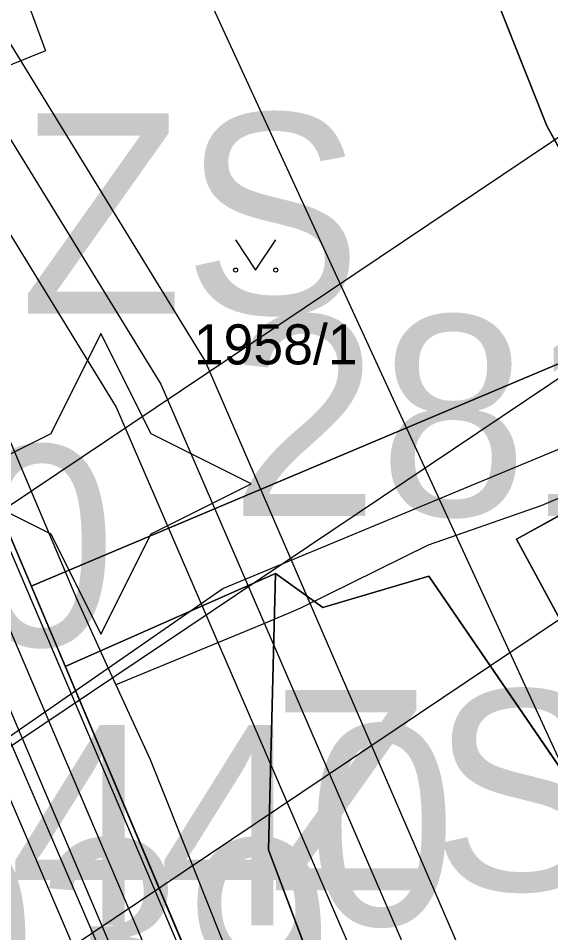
# Model space of a CAD drawing. Extents: x -706130 to -698555, y -971544 to -967260.
# Drawn here: x -704389.76 to -704363.18, y -969570.22 to -969524.58 of the extents above; entities that cross this region are included whole.
import ezdxf

# ---------------------------------------------------------------- set-up
doc = ezdxf.new("R2010")
doc.units = 0
for name, color, linetype in [('_Polohopis reambulance', 7, 'Continuous'), ('BPEJ I-II trida ochrany S', 7, 'Continuous'), ('Docházková izochrona - BUS S', 7, 'Continuous'), ('Docházková izochrona - VLAK N', 7, 'Continuous'), ('Elektro VN nadzemní volne 22 S', 7, 'Continuous'), ('Kanalizace_stoka bez rozlišení N', 7, 'Continuous'), ('KN_Hranice_parcel', 7, 'Continuous'), ('KN_Parcelni cisla', 7, 'Continuous'), ('KN_Polygon parcely', 7, 'Continuous'), ('KN_POZEMKY_14_OSTATNI PLOCHA', 7, 'Continuous'), ('KN_POZEMKY_5_ZAHRADA', 7, 'Continuous'), ('KN_VYUZITI_16_ostatni plocha_silnice', 7, 'Continuous'), ('KN_VYUZITI_19_ostatni plocha_zelen', 7, 'Continuous'), ('KN_Věcná břemena k části', 7, 'Continuous'), ('KN_Značky kultur', 7, 'Continuous'), ('Komunikace III třídy osy S', 7, 'Continuous'), ('Koridor pro umístění staveb pro snižování ohrožení území povodněmi N', 7, 'Continuous'), ('Koridor pro umístění staveb pro snižování ohrožení území povodněmi N ŠRAFY', 7, 'Continuous'), ('Nemovité kulturní památky popis', 7, 'Continuous'), ('Nemovité kulturní památky S', 7, 'Continuous'), ('OP ELE VN_VVN_trafostanice', 7, 'Continuous'), ('Plochy doprava silniční - silnice III třídy S', 7, 'Continuous'), ('Plochy občanské vybavení veřejné S', 7, 'Continuous'), ('Plochy verejnych prostranstvi - komunikace ostatni S', 7, 'Continuous'), ('Plochy vodní a vodních toku_linie zatrubněný tok S', 7, 'Continuous'), ('Plochy zeleně sídelní ostatní S', 7, 'Continuous'), ('Plynovody STL S', 7, 'Continuous'), ('Regulační bloky zastavěné S', 7, 'Continuous'), ('Regulační bloky_číslo S NEZAPINAT', 7, 'Continuous'), ('Regulační kódy zastavěné S', 7, 'Continuous'), ('Vodovodní řad - přiváděcí S', 7, 'Continuous'), ('Vodovodní řady - rozváděcí S', 7, 'Continuous'), ('VPS pro snizovani ohrozeni uzemi povodnemi_obrys N', 7, 'Continuous'), ('VPS pro snizovani ohrozeni uzemi povodnemi_plochy N', 7, 'Continuous'), ('VÝŠKOPIS_vrstevnice hlavní', 7, 'Continuous')]:
    doc.layers.add(name, color=color, linetype=linetype)

msp = doc.modelspace()

# ---------------------------------------------------------------- linework, layer by layer
at = {"layer": '_Polohopis reambulance'}
for p, q in [((-704357.98, -969539.78), (-704389.115, -969552.917)), ((-704376.92, -969552.28), (-704387.414, -969556.93))]:
    msp.add_line(p, q, dxfattribs=at)
at = {"layer": 'BPEJ I-II trida ochrany S'}
for p, q in [((-704368.32, -969517.5), (-704363.37, -969529.94)), ((-704363.37, -969529.94), (-704357.98, -969539.78))]:
    msp.add_line(p, q, dxfattribs=at)
at = {"layer": 'Docházková izochrona - BUS S'}
msp.add_arc((-704475.99, -969462.395), 400, 57.53029, 230.24409, dxfattribs=at)
at = {"layer": 'Docházková izochrona - VLAK N'}
msp.add_circle((-704165.451, -969778.767), 800, dxfattribs=at)
at = {"layer": 'Elektro VN nadzemní volne 22 S'}
msp.add_lwpolyline([(-704330.62, -969520.96), (-704460.94, -969608.42)], dxfattribs=at)
at = {"layer": 'Kanalizace_stoka bez rozlišení N'}
msp.add_lwpolyline([(-704394.989, -969563.729), (-704379.551, -969553.034), (-704354.325, -969542.565), (-704318.891, -969526.015)], dxfattribs=at)
at = {"layer": 'KN_Hranice_parcel'}
for points in [[(-704420.29, -969476.6), (-704417.35, -969486.29), (-704364.81, -969610.27), (-704358.33, -969634.69)], [(-704368.32, -969517.5), (-704363.37, -969529.94), (-704357.98, -969539.78)], [(-704356.28, -969545.82), (-704364.88, -969550.57), (-704360.65, -969558.41)], [(-704358.25, -969592.27), (-704353.16, -969586.35), (-704359.2, -969567.12), (-704369.27, -969552.42), (-704374.56, -969553.98), (-704376.92, -969552.28), (-704377.27, -969566.08), (-704367.59, -969591.79), (-704360.76, -969593.03), (-704358.25, -969592.27)]]:
    msp.add_lwpolyline(points, dxfattribs=at)
at = {"layer": 'KN_Polygon parcely'}
for points in [[(-704357.98, -969539.78), (-704363.37, -969529.94), (-704368.32, -969517.5), (-704384.83, -969523.28), (-704386.05, -969520.48), (-704392.39, -969505.87), (-704397.25, -969503.69), (-704398.53, -969501.15), (-704402.66, -969488.92), (-704403.79, -969480.54), (-704402.39, -969480.49), (-704402.95, -969466), (-704416.27, -969468.54), (-704418.8, -969470.54), (-704419.99, -969472.06), (-704420.71, -969473.81), (-704420.29, -969476.6), (-704417.35, -969486.29), (-704364.81, -969610.27), (-704358.33, -969634.69)], [(-704358.33, -969634.69), (-704364.81, -969610.27), (-704417.35, -969486.29), (-704420.29, -969476.6), (-704420.71, -969473.81), (-704419.99, -969472.06), (-704447.07, -969471.38), (-704434.99, -969473.35), (-704432.08, -969475.13), (-704427.86, -969484.22), (-704419.76, -969501.67), (-704413.49, -969516.87), (-704393.39, -969565.83), (-704390.25, -969573.93), (-704385.47, -969585.14), (-704374.81, -969610.6), (-704366.88, -969634.96), (-704364.85, -969659.44), (-704364.46, -969665.52), (-704364.99, -969671.93), (-704370.34, -969707.96), (-704369.62, -969728.95), (-704367.64, -969748.84), (-704367.33, -969769.52)], [(-704360.65, -969558.41), (-704364.88, -969550.57), (-704356.28, -969545.82)]]:
    msp.add_lwpolyline(points, dxfattribs=at)
for points in [[(-704357.98, -969539.78), (-704325.69, -969525.94), (-704323.67, -969524.17), (-704320.96, -969521.8), (-704326.91, -969492.5), (-704328.87, -969482.87), (-704337.38, -969484.36), (-704335.14, -969497.15), (-704333.75, -969496.9), (-704333.32, -969499.37), (-704331.42, -969510.19), (-704336.07, -969511.01), (-704336.11, -969510.77), (-704343.08, -969511.99), (-704344.64, -969503.02), (-704348.53, -969503.7), (-704348.63, -969503.11), (-704357.55, -969504.67), (-704360.4, -969488.39), (-704373.1, -969490.62), (-704372.22, -969500.92), (-704368.32, -969517.5), (-704363.37, -969529.94)], [(-704364.88, -969550.57), (-704360.65, -969558.41), (-704349.82, -969553.01), (-704352.7, -969545.19), (-704342.89, -969541.57), (-704343.87, -969538.97), (-704356.28, -969545.82)], [(-704358.25, -969592.27), (-704353.16, -969586.35), (-704359.2, -969567.12), (-704369.27, -969552.42), (-704374.56, -969553.98), (-704376.92, -969552.28), (-704377.27, -969566.08), (-704367.59, -969591.79), (-704360.76, -969593.03)], [(-704358.25, -969592.27), (-704360.76, -969593.03), (-704367.59, -969591.79), (-704377.27, -969566.08), (-704376.92, -969552.28), (-704374.56, -969553.98), (-704369.27, -969552.42), (-704359.2, -969567.12), (-704353.16, -969586.35)]]:
    msp.add_lwpolyline(points, close=True, dxfattribs=at)
at = {"layer": 'KN_POZEMKY_14_OSTATNI PLOCHA'}
for p, q in [((-704364.81, -969610.27), (-704417.35, -969486.29)), ((-704417.35, -969486.29), (-704364.81, -969610.27)), ((-704368.32, -969517.5), (-704363.37, -969529.94)), ((-704363.37, -969529.94), (-704357.98, -969539.78)), ((-704364.88, -969550.57), (-704356.28, -969545.82)), ((-704356.28, -969545.82), (-704364.88, -969550.57)), ((-704360.65, -969558.41), (-704364.88, -969550.57)), ((-704364.88, -969550.57), (-704360.65, -969558.41)), ((-704376.92, -969552.28), (-704377.27, -969566.08)), ((-704377.27, -969566.08), (-704376.92, -969552.28)), ((-704374.56, -969553.98), (-704376.92, -969552.28)), ((-704376.92, -969552.28), (-704374.56, -969553.98)), ((-704369.27, -969552.42), (-704374.56, -969553.98)), ((-704374.56, -969553.98), (-704369.27, -969552.42)), ((-704359.2, -969567.12), (-704369.27, -969552.42)), ((-704369.27, -969552.42), (-704359.2, -969567.12)), ((-704377.27, -969566.08), (-704367.59, -969591.79)), ((-704367.59, -969591.79), (-704377.27, -969566.08))]:
    msp.add_line(p, q, dxfattribs=at)
at = {"layer": 'KN_POZEMKY_5_ZAHRADA'}
for p, q in [((-704363.37, -969529.94), (-704368.32, -969517.5)), ((-704357.98, -969539.78), (-704363.37, -969529.94))]:
    msp.add_line(p, q, dxfattribs=at)
at = {"layer": 'KN_VYUZITI_16_ostatni plocha_silnice'}
msp.add_line((-704417.35, -969486.29), (-704364.81, -969610.27), dxfattribs=at)
at = {"layer": 'KN_VYUZITI_19_ostatni plocha_zelen'}
for p, q in [((-704364.81, -969610.27), (-704417.35, -969486.29)), ((-704368.32, -969517.5), (-704363.37, -969529.94)), ((-704363.37, -969529.94), (-704357.98, -969539.78)), ((-704364.88, -969550.57), (-704356.28, -969545.82)), ((-704356.28, -969545.82), (-704364.88, -969550.57)), ((-704360.65, -969558.41), (-704364.88, -969550.57)), ((-704364.88, -969550.57), (-704360.65, -969558.41)), ((-704376.92, -969552.28), (-704377.27, -969566.08)), ((-704377.27, -969566.08), (-704376.92, -969552.28)), ((-704374.56, -969553.98), (-704376.92, -969552.28)), ((-704376.92, -969552.28), (-704374.56, -969553.98)), ((-704369.27, -969552.42), (-704374.56, -969553.98)), ((-704374.56, -969553.98), (-704369.27, -969552.42)), ((-704359.2, -969567.12), (-704369.27, -969552.42)), ((-704369.27, -969552.42), (-704359.2, -969567.12)), ((-704377.27, -969566.08), (-704367.59, -969591.79)), ((-704367.59, -969591.79), (-704377.27, -969566.08))]:
    msp.add_line(p, q, dxfattribs=at)
at = {"layer": 'KN_Věcná břemena k části'}
msp.add_lwpolyline([(-704428.4, -969471.85), (-704432.35, -969471.75), (-704432.03, -969472.34), (-704426.51, -969479.06), (-704421.07, -969487.87), (-704410.32, -969511.47), (-704401.05, -969533.15), (-704396.06, -969545.29), (-704381.09, -969580.43), (-704372.53, -969601.56), (-704365.87, -969618.8), (-704364.7, -969621.48), (-704363.73, -969621.2), (-704363.43, -969621.42), (-704361.91, -969621.19), (-704363.02, -969617.01), (-704363.22, -969617.02), (-704369.91, -969599.69), (-704378.11, -969579.43), (-704393.3, -969543.81), (-704398.1, -969532.15), (-704407.72, -969509.65), (-704418.31, -969486.39), (-704423.94, -969477.27)], close=True, dxfattribs=at)
at = {"layer": 'KN_Značky kultur'}
msp.add_lwpolyline([(-704378.91, -969535.639), (-704377.91, -969537.14), (-704376.91, -969535.639)], dxfattribs=at)
for centre in [(-704378.91, -969537.139), (-704376.91, -969537.139)]:
    msp.add_circle(centre, 0.1, dxfattribs=at)
at = {"layer": 'Komunikace III třídy osy S'}
msp.add_lwpolyline([(-704429.54, -969463.57), (-704423.99, -969482.19), (-704407.2, -969521.16), (-704403.306, -969530.197), (-704376.954, -969591.357), (-704368.24, -969612.28), (-704367.05, -969615.52), (-704366.318, -969618.141), (-704364.99, -969624.24), (-704363.87, -969630.36), (-704362.467, -969643.977), (-704361.592, -969655.36), (-704361.753, -969668.137), (-704364.753, -969691.367), (-704365.538, -969697.3), (-704366.324, -969705.663), (-704362.43, -969771.16)], dxfattribs=at)
at = {"layer": 'Koridor pro umístění staveb pro snižování ohrožení území povodněmi N'}
for points in [[(-704412.159, -969454.523), (-704412.327, -969468.934), (-704411.003, -969487.636), (-704399.919, -969516.164), (-704396.994, -969524.271), (-704384.874, -969543.991), (-704371.738, -969574.346), (-704363.311, -969602.244), (-704351.791, -969626.952)], [(-704358.629, -969600.456), (-704367.035, -969572.625), (-704380.427, -969541.677), (-704392.465, -969522.091), (-704395.236, -969514.41), (-704406.069, -969486.53), (-704407.325, -969468.786), (-704407.166, -969455.151)]]:
    msp.add_lwpolyline(points, dxfattribs=at)
at = {"layer": 'Koridor pro umístění staveb pro snižování ohrožení území povodněmi N ŠRAFY'}
for points in [[(-704412.159, -969454.523), (-704412.327, -969468.934), (-704411.003, -969487.636), (-704399.919, -969516.164), (-704396.994, -969524.271), (-704384.874, -969543.991), (-704371.738, -969574.346), (-704363.311, -969602.244), (-704351.791, -969626.952)], [(-704358.629, -969600.456), (-704367.035, -969572.625), (-704380.427, -969541.677), (-704392.465, -969522.091), (-704395.236, -969514.41), (-704406.069, -969486.53), (-704407.325, -969468.786), (-704407.166, -969455.151)]]:
    msp.add_lwpolyline(points, dxfattribs=at)
at = {"layer": 'Nemovité kulturní památky S'}
msp.add_lwpolyline([(-704385.634, -969540.31), (-704388.134, -969545.31), (-704393.134, -969547.81), (-704388.134, -969550.31), (-704385.634, -969555.31), (-704383.134, -969550.31), (-704378.134, -969547.81), (-704383.134, -969545.31)], close=True, dxfattribs=at)
at = {"layer": 'OP ELE VN_VVN_trafostanice'}
for points in [[(-704333.541, -969510.877), (-704469.171, -969601.901)], [(-704452.709, -969614.939), (-704327.699, -969531.043)]]:
    msp.add_lwpolyline(points, dxfattribs=at)
at = {"layer": 'Plochy doprava silniční - silnice III třídy S'}
msp.add_line((-704364.81, -969610.27), (-704417.35, -969486.29), dxfattribs=at)
at = {"layer": 'Plochy občanské vybavení veřejné S'}
for p, q in [((-704368.32, -969517.5), (-704363.37, -969529.94)), ((-704363.37, -969529.94), (-704357.98, -969539.78)), ((-704356.28, -969545.82), (-704364.88, -969550.57)), ((-704364.88, -969550.57), (-704360.65, -969558.41))]:
    msp.add_line(p, q, dxfattribs=at)
at = {"layer": 'Plochy verejnych prostranstvi - komunikace ostatni S'}
for p, q in [((-704357.98, -969539.78), (-704389.115, -969552.917)), ((-704364.88, -969550.57), (-704356.28, -969545.82)), ((-704360.65, -969558.41), (-704364.88, -969550.57)), ((-704387.414, -969556.93), (-704376.92, -969552.28)), ((-704369.27, -969552.42), (-704359.2, -969567.12)), ((-704389.115, -969552.917), (-704387.414, -969556.93))]:
    msp.add_line(p, q, dxfattribs=at)
msp.add_lwpolyline([(-704376.92, -969552.28), (-704374.56, -969553.98), (-704369.27, -969552.42)], dxfattribs=at)
at = {"layer": 'Plochy vodní a vodních toku_linie zatrubněný tok S'}
msp.add_lwpolyline([(-704409.662, -969454.837), (-704409.826, -969468.86), (-704408.536, -969487.083), (-704397.578, -969515.287), (-704394.729, -969523.181), (-704382.651, -969542.834), (-704369.386, -969573.486), (-704360.97, -969601.35), (-704349.62, -969625.691)], dxfattribs=at)
at = {"layer": 'Plochy zeleně sídelní ostatní S'}
for p, q in [((-704417.35, -969486.29), (-704389.115, -969552.917)), ((-704363.37, -969529.94), (-704368.32, -969517.5)), ((-704357.98, -969539.78), (-704363.37, -969529.94)), ((-704389.115, -969552.917), (-704357.98, -969539.78)), ((-704376.92, -969552.28), (-704387.414, -969556.93)), ((-704359.2, -969567.12), (-704369.27, -969552.42)), ((-704387.414, -969556.93), (-704370.23, -969597.481))]:
    msp.add_line(p, q, dxfattribs=at)
msp.add_lwpolyline([(-704369.27, -969552.42), (-704374.56, -969553.98), (-704376.92, -969552.28)], dxfattribs=at)
at = {"layer": 'Plynovody STL S'}
for points in [[(-704399.303, -969522.726), (-704397.48, -969527.51), (-704395.39, -969532.22), (-704394.866, -969533.611), (-704391.53, -969542.47), (-704390.446, -969545.037), (-704386.86, -969553.53), (-704385.698, -969556.072), (-704384.906, -969557.805), (-704384.89, -969557.84), (-704383.17, -969561.57), (-704380.97, -969567.105), (-704379.64, -969570.45), (-704376.294, -969578.16), (-704376.09, -969578.63), (-704374.31, -969582.62), (-704370.395, -969588.569), (-704365.22, -969595.23), (-704363.29, -969597.89), (-704362, -969601.47)], [(-704362.22, -969548.3), (-704363.62, -969548.9), (-704369.29, -969550.88), (-704375.67, -969554.02), (-704376.17, -969554.23), (-704377.67, -969554.87), (-704384.89, -969557.84)]]:
    msp.add_lwpolyline(points, dxfattribs=at)
at = {"layer": 'Regulační bloky zastavěné S'}
for p, q in [((-704417.35, -969486.29), (-704389.115, -969552.917)), ((-704363.37, -969529.94), (-704368.32, -969517.5)), ((-704368.32, -969517.5), (-704363.37, -969529.94)), ((-704357.98, -969539.78), (-704363.37, -969529.94)), ((-704363.37, -969529.94), (-704357.98, -969539.78)), ((-704389.115, -969552.917), (-704357.98, -969539.78)), ((-704356.28, -969545.82), (-704364.88, -969550.57)), ((-704364.88, -969550.57), (-704360.65, -969558.41)), ((-704376.92, -969552.28), (-704387.414, -969556.93)), ((-704359.2, -969567.12), (-704369.27, -969552.42)), ((-704387.414, -969556.93), (-704370.23, -969597.481))]:
    msp.add_line(p, q, dxfattribs=at)
msp.add_lwpolyline([(-704369.27, -969552.42), (-704374.56, -969553.98), (-704376.92, -969552.28)], dxfattribs=at)
at = {"layer": 'Vodovodní řad - přiváděcí S'}
msp.add_lwpolyline([(-704362.62, -969618.56), (-704364.17, -969618.62), (-704364.24, -969618.64), (-704364.42, -969618.23), (-704371.11, -969600.89), (-704379.6, -969579.93), (-704394.68, -969544.55), (-704399.57, -969532.65), (-704409.02, -969510.56), (-704419.69, -969487.13), (-704425.24, -969478.14), (-704430.82, -969471.35), (-704437.64, -969456.05)], dxfattribs=at)
at = {"layer": 'Vodovodní řady - rozváděcí S'}
for points in [[(-704393.766, -969490.134), (-704400.878, -969492.324), (-704388.402, -969526.204), (-704403.701, -969532.376)], [(-704368.42, -969620.27), (-704375.57, -969598.82), (-704378.66, -969590.35), (-704399.67, -969541.43), (-704403.701, -969532.376)]]:
    msp.add_lwpolyline(points, dxfattribs=at)
at = {"layer": 'VPS pro snizovani ohrozeni uzemi povodnemi_obrys N'}
for points in [[(-704412.159, -969454.523), (-704412.327, -969468.934), (-704411.003, -969487.636), (-704399.919, -969516.164), (-704396.994, -969524.271), (-704384.874, -969543.991), (-704371.738, -969574.346), (-704363.311, -969602.244), (-704351.791, -969626.952)], [(-704358.629, -969600.456), (-704367.035, -969572.625), (-704380.427, -969541.677), (-704392.465, -969522.091), (-704395.236, -969514.41), (-704406.069, -969486.53), (-704407.325, -969468.786), (-704407.166, -969455.151)]]:
    msp.add_lwpolyline(points, dxfattribs=at)
at = {"layer": 'VPS pro snizovani ohrozeni uzemi povodnemi_plochy N'}
for points in [[(-704412.159, -969454.523), (-704412.327, -969468.934), (-704411.003, -969487.636), (-704399.919, -969516.164), (-704396.994, -969524.271), (-704384.874, -969543.991), (-704371.738, -969574.346), (-704363.311, -969602.244), (-704351.791, -969626.952)], [(-704358.629, -969600.456), (-704367.035, -969572.625), (-704380.427, -969541.677), (-704392.465, -969522.091), (-704395.236, -969514.41), (-704406.069, -969486.53), (-704407.325, -969468.786), (-704407.166, -969455.151)]]:
    msp.add_lwpolyline(points, dxfattribs=at)
at = {"layer": 'VÝŠKOPIS_vrstevnice hlavní'}
msp.add_lwpolyline([(-704414.085, -969474.367), (-704410.141, -969471.988), (-704405.178, -969472.377), (-704389.398, -969503.708), (-704358.104, -969571.706), (-704352.175, -969580.166), (-704344.386, -969589.004), (-704337.211, -969595.855), (-704326.453, -969607.807), (-704323.624, -969615.139), (-704324.135, -969619.606), (-704327.659, -969633.867), (-704330.295, -969642.546), (-704332.952, -969657.431), (-704334.746, -969673.932), (-704334.181, -969690.441), (-704332.357, -969701.37), (-704330.068, -969721.856), (-704326.014, -969734.033), (-704319.758, -969755.651)], dxfattribs=at)

# ---------------------------------------------------------------- texts
at = {"layer": 'KN_Parcelni cisla'}
msp.add_text('1958/1', height=2, dxfattribs=at).set_placement((-704381, -969541.85))
at = {"layer": 'Nemovité kulturní památky popis'}
for s, p in [('28192/5-4439', (-704379.2, -969549.411)), ('26662/5-4440', (-704450.438, -969569.846))]:
    msp.add_text(s, height=10, dxfattribs=at).set_placement(p)
at = {"layer": 'Regulační bloky_číslo S NEZAPINAT'}
msp.add_text('039', height=10, dxfattribs=at).set_placement((-704396.32, -969575.544))
at = {"layer": 'Regulační kódy zastavěné S'}
for s, p in [('ZS', (-704389.696, -969539.325)), ('SV.2.25.50', (-704451.042, -969555.902)), ('ZS', (-704377.325, -969568.107))]:
    msp.add_text(s, height=10, dxfattribs=at).set_placement(p)

doc.saveas('drawing.dxf')
